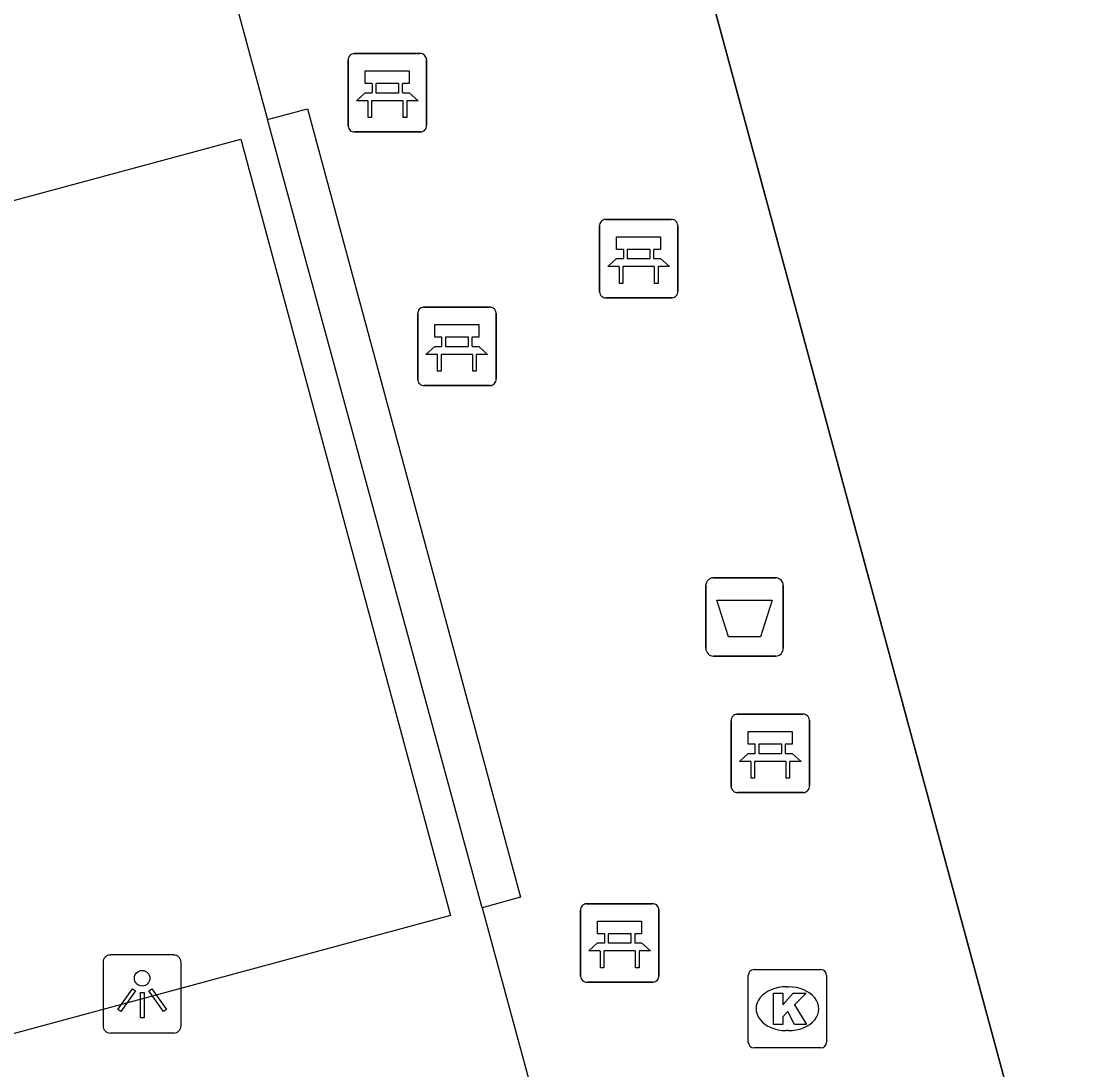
# Model space of a CAD drawing. Extents: x 159053 to 160041, y 380450 to 381422.
# Drawn here: x 159359.7 to 159373.16, y 380626.71 to 380640.1 of the extents above; entities that cross this region are included whole.
import ezdxf

# ---------------------------------------------------------------- set-up
doc = ezdxf.new("R2010")
doc.units = 0
for name, color, linetype in [('IMGEO_Afvalbak', 7, 'Continuous'), ('IMGEO_Bank', 7, 'Continuous'), ('IMGEO_Hek', 7, 'Continuous'), ('IMGEO_Kolk', 7, 'Continuous'), ('IMGEO_Lichtpunt', 7, 'Continuous'), ('IMGEO_Voetpad_gesloten', 7, 'Continuous'), ('IMGEO_Voetpad_open', 7, 'Continuous')]:
    doc.layers.add(name, color=color, linetype=linetype)

msp = doc.modelspace()

# ---------------------------------------------------------------- linework, layer by layer
at = {"layer": 'IMGEO_Afvalbak'}
for p, q in [((159368.538, 380632.992), (159369.328, 380632.992)), ((159369.328, 380632.992), (159368.538, 380632.992)), ((159368.438, 380632.092), (159368.438, 380632.892)), ((159368.438, 380632.892), (159368.438, 380632.092)), ((159369.428, 380632.892), (159369.428, 380632.092)), ((159369.428, 380632.092), (159369.428, 380632.892)), ((159369.328, 380631.992), (159368.538, 380631.992)), ((159368.538, 380631.992), (159369.328, 380631.992))]:
    msp.add_line(p, q, dxfattribs=at)
msp.add_lwpolyline([(159368.581, 380632.706), (159369.285, 380632.706), (159369.136, 380632.236), (159368.73, 380632.236), (159368.581, 380632.706)], dxfattribs=at)
for centre, start, end in [((159368.538, 380632.892), 90, 180), ((159368.538, 380632.892), 90, 180), ((159369.328, 380632.892), 0, 90), ((159369.328, 380632.892), 360, 90), ((159368.538, 380632.092), 180, 270), ((159368.538, 380632.092), 180, 270), ((159369.328, 380632.092), 270, 0), ((159369.328, 380632.092), 270, 0)]:
    msp.add_arc(centre, 0.1, start, end, dxfattribs=at)
at = {"layer": 'IMGEO_Bank'}
for p, q in [((159363.874, 380638.759), (159363.874, 380639.6)), ((159363.874, 380639.6), (159363.874, 380638.759)), ((159363.949, 380639.684), (159364.79, 380639.684)), ((159364.79, 380639.684), (159363.949, 380639.684)), ((159364.874, 380639.609), (159364.874, 380638.768)), ((159364.874, 380638.768), (159364.874, 380639.609)), ((159364.183, 380639.19), (159364.183, 380639.296)), ((159364.227, 380639.296), (159364.227, 380639.19)), ((159364.515, 380639.302), (159364.233, 380639.302)), ((159364.233, 380639.184), (159364.515, 380639.184)), ((159364.521, 380639.19), (159364.521, 380639.296)), ((159364.565, 380639.296), (159364.565, 380639.19)), ((159364.571, 380639.082), (159364.178, 380639.082)), ((159364.799, 380638.684), (159363.958, 380638.684)), ((159363.958, 380638.684), (159364.799, 380638.684)), ((159367.157, 380637.566), (159367.998, 380637.566)), ((159367.998, 380637.566), (159367.157, 380637.566)), ((159367.082, 380636.641), (159367.082, 380637.482)), ((159367.082, 380637.482), (159367.082, 380636.641)), ((159368.082, 380637.491), (159368.082, 380636.65)), ((159368.082, 380636.65), (159368.082, 380637.491)), ((159367.391, 380637.072), (159367.391, 380637.178)), ((159367.435, 380637.178), (159367.435, 380637.072)), ((159367.723, 380637.184), (159367.441, 380637.184)), ((159367.729, 380637.072), (159367.729, 380637.178)), ((159367.773, 380637.178), (159367.773, 380637.072)), ((159367.441, 380637.066), (159367.723, 380637.066)), ((159367.779, 380636.964), (159367.386, 380636.964)), ((159368.007, 380636.566), (159367.166, 380636.566)), ((159367.166, 380636.566), (159368.007, 380636.566)), ((159364.762, 380635.521), (159364.762, 380636.362)), ((159364.762, 380636.362), (159364.762, 380635.521)), ((159364.837, 380636.446), (159365.678, 380636.446)), ((159365.678, 380636.446), (159364.837, 380636.446)), ((159365.762, 380636.371), (159365.762, 380635.53)), ((159365.762, 380635.53), (159365.762, 380636.371)), ((159365.071, 380635.952), (159365.071, 380636.058)), ((159365.115, 380636.058), (159365.115, 380635.952)), ((159365.403, 380636.064), (159365.121, 380636.064)), ((159365.409, 380635.952), (159365.409, 380636.058)), ((159365.453, 380636.058), (159365.453, 380635.952)), ((159365.459, 380635.844), (159365.066, 380635.844)), ((159365.121, 380635.946), (159365.403, 380635.946)), ((159365.687, 380635.446), (159364.846, 380635.446)), ((159364.846, 380635.446), (159365.687, 380635.446)), ((159368.837, 380631.25), (159369.678, 380631.25)), ((159369.678, 380631.25), (159368.837, 380631.25)), ((159368.762, 380630.325), (159368.762, 380631.166)), ((159368.762, 380631.166), (159368.762, 380630.325)), ((159369.762, 380631.175), (159369.762, 380630.334)), ((159369.762, 380630.334), (159369.762, 380631.175)), ((159369.071, 380630.756), (159369.071, 380630.862)), ((159369.115, 380630.862), (159369.115, 380630.756)), ((159369.403, 380630.868), (159369.121, 380630.868)), ((159369.409, 380630.756), (159369.409, 380630.862)), ((159369.453, 380630.862), (159369.453, 380630.756)), ((159369.121, 380630.75), (159369.403, 380630.75)), ((159369.459, 380630.648), (159369.066, 380630.648)), ((159369.687, 380630.25), (159368.846, 380630.25)), ((159368.846, 380630.25), (159369.687, 380630.25)), ((159366.915, 380628.83), (159367.756, 380628.83)), ((159367.756, 380628.83), (159366.915, 380628.83)), ((159366.84, 380627.905), (159366.84, 380628.746)), ((159366.84, 380628.746), (159366.84, 380627.905)), ((159367.84, 380628.755), (159367.84, 380627.914)), ((159367.84, 380627.914), (159367.84, 380628.755)), ((159367.149, 380628.336), (159367.149, 380628.442)), ((159367.193, 380628.442), (159367.193, 380628.336)), ((159367.481, 380628.448), (159367.199, 380628.448)), ((159367.487, 380628.336), (159367.487, 380628.442)), ((159367.531, 380628.442), (159367.531, 380628.336)), ((159367.199, 380628.33), (159367.481, 380628.33)), ((159367.537, 380628.228), (159367.144, 380628.228)), ((159367.765, 380627.83), (159366.924, 380627.83)), ((159366.924, 380627.83), (159367.765, 380627.83))]:
    msp.add_line(p, q, dxfattribs=at)
for points in [[(159364.177, 380639.302), (159364.091, 380639.302), (159364.091, 380639.463), (159364.654, 380639.463), (159364.654, 380639.302), (159364.571, 380639.302)], [(159364.121, 380639.082), (159363.979, 380639.082), (159364.091, 380639.184), (159364.177, 380639.184)], [(159364.571, 380639.184), (159364.654, 380639.184), (159364.766, 380639.082), (159364.627, 380639.082)], [(159364.171, 380639.075), (159364.171, 380638.868), (159364.128, 380638.868), (159364.128, 380639.075)], [(159364.621, 380639.075), (159364.621, 380638.868), (159364.577, 380638.868), (159364.577, 380639.075)], [(159367.385, 380637.184), (159367.299, 380637.184), (159367.299, 380637.345), (159367.862, 380637.345), (159367.862, 380637.184), (159367.779, 380637.184)], [(159367.329, 380636.964), (159367.187, 380636.964), (159367.299, 380637.066), (159367.385, 380637.066)], [(159367.779, 380637.066), (159367.862, 380637.066), (159367.974, 380636.964), (159367.835, 380636.964)], [(159367.379, 380636.957), (159367.379, 380636.75), (159367.336, 380636.75), (159367.336, 380636.957)], [(159367.829, 380636.957), (159367.829, 380636.75), (159367.785, 380636.75), (159367.785, 380636.957)], [(159365.065, 380636.064), (159364.979, 380636.064), (159364.979, 380636.225), (159365.542, 380636.225), (159365.542, 380636.064), (159365.459, 380636.064)], [(159365.009, 380635.844), (159364.867, 380635.844), (159364.979, 380635.946), (159365.065, 380635.946)], [(159365.059, 380635.837), (159365.059, 380635.63), (159365.016, 380635.63), (159365.016, 380635.837)], [(159365.459, 380635.946), (159365.542, 380635.946), (159365.654, 380635.844), (159365.515, 380635.844)], [(159365.509, 380635.837), (159365.509, 380635.63), (159365.465, 380635.63), (159365.465, 380635.837)], [(159369.065, 380630.868), (159368.979, 380630.868), (159368.979, 380631.029), (159369.542, 380631.029), (159369.542, 380630.868), (159369.459, 380630.868)], [(159369.009, 380630.648), (159368.867, 380630.648), (159368.979, 380630.75), (159369.065, 380630.75)], [(159369.459, 380630.75), (159369.542, 380630.75), (159369.654, 380630.648), (159369.515, 380630.648)], [(159369.059, 380630.641), (159369.059, 380630.434), (159369.016, 380630.434), (159369.016, 380630.641)], [(159369.509, 380630.641), (159369.509, 380630.434), (159369.465, 380630.434), (159369.465, 380630.641)], [(159367.143, 380628.448), (159367.057, 380628.448), (159367.057, 380628.609), (159367.62, 380628.609), (159367.62, 380628.448), (159367.537, 380628.448)], [(159367.087, 380628.228), (159366.945, 380628.228), (159367.057, 380628.33), (159367.143, 380628.33)], [(159367.537, 380628.33), (159367.62, 380628.33), (159367.732, 380628.228), (159367.593, 380628.228)], [(159367.137, 380628.221), (159367.137, 380628.014), (159367.094, 380628.014), (159367.094, 380628.221)], [(159367.587, 380628.221), (159367.587, 380628.014), (159367.543, 380628.014), (159367.543, 380628.221)]]:
    msp.add_lwpolyline(points, dxfattribs=at)
for centre, radius, start, end in [((159363.952, 380639.606), 0.0779, 92.4484, 184.2845), ((159363.952, 380639.606), 0.0779, 92.4484, 184.2845), ((159364.796, 380639.606), 0.0779, 2.4484, 94.2845), ((159364.796, 380639.606), 0.0779, 2.4484, 94.2845), ((159364.176, 380639.295), 0.00671, 2.8957, 87.1043), ((159364.176, 380639.191), 0.00671, 272.8957, 357.1043), ((159364.233, 380639.295), 0.00671, 92.8957, 177.1043), ((159364.233, 380639.191), 0.00671, 182.8957, 267.1043), ((159364.515, 380639.295), 0.00671, 2.8957, 87.1043), ((159364.515, 380639.191), 0.00671, 272.8957, 357.1043), ((159364.572, 380639.295), 0.00671, 92.8957, 177.1043), ((159364.572, 380639.191), 0.00671, 182.8957, 267.1043), ((159364.121, 380639.075), 0.00671, 2.8957, 87.1043), ((159364.178, 380639.075), 0.00671, 92.8957, 177.1043), ((159364.57, 380639.075), 0.00671, 2.8957, 87.1043), ((159364.627, 380639.075), 0.00671, 92.8957, 177.1043), ((159363.952, 380638.762), 0.0779, 182.4484, 274.2845), ((159363.952, 380638.762), 0.0779, 182.4484, 274.2845), ((159364.796, 380638.762), 0.0779, 272.4484, 4.2845), ((159364.796, 380638.762), 0.0779, 272.4484, 4.2845), ((159367.16, 380637.488), 0.0779, 92.4484, 184.2845), ((159367.16, 380637.488), 0.0779, 92.4484, 184.2845), ((159368.004, 380637.488), 0.0779, 2.4484, 94.2845), ((159368.004, 380637.488), 0.0779, 2.4484, 94.2845), ((159367.384, 380637.177), 0.00671, 2.8957, 87.1043), ((159367.441, 380637.177), 0.00671, 92.8957, 177.1043), ((159367.723, 380637.177), 0.00671, 2.8957, 87.1043), ((159367.78, 380637.177), 0.00671, 92.8957, 177.1043), ((159367.384, 380637.073), 0.00671, 272.8957, 357.1043), ((159367.441, 380637.073), 0.00671, 182.8957, 267.1043), ((159367.723, 380637.073), 0.00671, 272.8957, 357.1043), ((159367.78, 380637.073), 0.00671, 182.8957, 267.1043), ((159367.329, 380636.957), 0.00671, 2.8957, 87.1043), ((159367.386, 380636.957), 0.00671, 92.8957, 177.1043), ((159367.778, 380636.957), 0.00671, 2.8957, 87.1043), ((159367.835, 380636.957), 0.00671, 92.8957, 177.1043), ((159367.16, 380636.644), 0.0779, 182.4484, 274.2845), ((159367.16, 380636.644), 0.0779, 182.4484, 274.2845), ((159368.004, 380636.644), 0.0779, 272.4484, 4.2845), ((159368.004, 380636.644), 0.0779, 272.4484, 4.2845), ((159364.84, 380636.368), 0.0779, 92.4484, 184.2845), ((159364.84, 380636.368), 0.0779, 92.4484, 184.2845), ((159365.684, 380636.368), 0.0779, 2.4484, 94.2845), ((159365.684, 380636.368), 0.0779, 2.4484, 94.2845), ((159365.064, 380636.057), 0.00671, 2.8957, 87.1043), ((159365.064, 380635.953), 0.00671, 272.8957, 357.1043), ((159365.121, 380636.057), 0.00671, 92.8957, 177.1043), ((159365.121, 380635.953), 0.00671, 182.8957, 267.1043), ((159365.403, 380636.057), 0.00671, 2.8957, 87.1043), ((159365.403, 380635.953), 0.00671, 272.8957, 357.1043), ((159365.46, 380636.057), 0.00671, 92.8957, 177.1043), ((159365.46, 380635.953), 0.00671, 182.8957, 267.1043), ((159365.009, 380635.837), 0.00671, 2.8957, 87.1043), ((159365.066, 380635.837), 0.00671, 92.8957, 177.1043), ((159365.458, 380635.837), 0.00671, 2.8957, 87.1043), ((159365.515, 380635.837), 0.00671, 92.8957, 177.1043), ((159364.84, 380635.524), 0.0779, 182.4484, 274.2845), ((159364.84, 380635.524), 0.0779, 182.4484, 274.2845), ((159365.684, 380635.524), 0.0779, 272.4484, 4.2845), ((159365.684, 380635.524), 0.0779, 272.4484, 4.2845), ((159368.84, 380631.172), 0.0779, 92.4484, 184.2845), ((159368.84, 380631.172), 0.0779, 92.4484, 184.2845), ((159369.684, 380631.172), 0.0779, 2.4484, 94.2845), ((159369.684, 380631.172), 0.0779, 2.4484, 94.2845), ((159369.064, 380630.861), 0.00671, 2.8957, 87.1043), ((159369.121, 380630.861), 0.00671, 92.8957, 177.1043), ((159369.403, 380630.861), 0.00671, 2.8957, 87.1043), ((159369.46, 380630.861), 0.00671, 92.8957, 177.1043), ((159369.064, 380630.757), 0.00671, 272.8957, 357.1043), ((159369.121, 380630.757), 0.00671, 182.8957, 267.1043), ((159369.403, 380630.757), 0.00671, 272.8957, 357.1043), ((159369.46, 380630.757), 0.00671, 182.8957, 267.1043), ((159369.009, 380630.641), 0.00671, 2.8957, 87.1043), ((159369.066, 380630.641), 0.00671, 92.8957, 177.1043), ((159369.458, 380630.641), 0.00671, 2.8957, 87.1043), ((159369.515, 380630.641), 0.00671, 92.8957, 177.1043), ((159368.84, 380630.328), 0.0779, 182.4484, 274.2845), ((159368.84, 380630.328), 0.0779, 182.4484, 274.2845), ((159369.684, 380630.328), 0.0779, 272.4484, 4.2845), ((159369.684, 380630.328), 0.0779, 272.4484, 4.2845), ((159366.918, 380628.752), 0.0779, 92.4484, 184.2845), ((159366.918, 380628.752), 0.0779, 92.4484, 184.2845), ((159367.762, 380628.752), 0.0779, 2.4484, 94.2845), ((159367.762, 380628.752), 0.0779, 2.4484, 94.2845), ((159367.142, 380628.441), 0.00671, 2.8957, 87.1043), ((159367.199, 380628.441), 0.00671, 92.8957, 177.1043), ((159367.481, 380628.441), 0.00671, 2.8957, 87.1043), ((159367.538, 380628.441), 0.00671, 92.8957, 177.1043), ((159367.142, 380628.337), 0.00671, 272.8957, 357.1043), ((159367.199, 380628.337), 0.00671, 182.8957, 267.1043), ((159367.481, 380628.337), 0.00671, 272.8957, 357.1043), ((159367.538, 380628.337), 0.00671, 182.8957, 267.1043), ((159367.087, 380628.221), 0.00671, 2.8957, 87.1043), ((159367.144, 380628.221), 0.00671, 92.8957, 177.1043), ((159367.536, 380628.221), 0.00671, 2.8957, 87.1043), ((159367.593, 380628.221), 0.00671, 92.8957, 177.1043), ((159366.918, 380627.908), 0.0779, 182.4484, 274.2845), ((159366.918, 380627.908), 0.0779, 182.4484, 274.2845), ((159367.762, 380627.908), 0.0779, 272.4484, 4.2845), ((159367.762, 380627.908), 0.0779, 272.4484, 4.2845)]:
    msp.add_arc(centre, radius, start, end, dxfattribs=at)
at = {"layer": 'IMGEO_Hek'}
msp.add_lwpolyline([(159366.876, 380646.44), (159373.163, 380623.225)], dxfattribs=at)
at = {"layer": 'IMGEO_Kolk'}
for p, q in [((159368.98, 380627.064), (159368.98, 380627.916)), ((159369.055, 380627.99), (159369.907, 380627.99)), ((159369.981, 380627.916), (159369.981, 380627.064)), ((159369.468, 380627.77), (159369.493, 380627.77)), ((159369.491, 380627.21), (159369.466, 380627.21)), ((159369.907, 380626.99), (159369.055, 380626.99))]:
    msp.add_line(p, q, dxfattribs=at)
for points in [[(159368.98, 380627.064), (159368.98, 380627.916)], [(159369.055, 380627.99), (159369.907, 380627.99)], [(159369.981, 380627.916), (159369.981, 380627.064)], [(159369.301, 380627.69), (159369.424, 380627.69), (159369.424, 380627.539), (159369.554, 380627.69), (159369.718, 380627.69), (159369.572, 380627.539), (159369.725, 380627.29), (159369.573, 380627.29), (159369.488, 380627.454), (159369.424, 380627.387), (159369.424, 380627.29), (159369.301, 380627.29), (159369.301, 380627.69)], [(159369.907, 380626.99), (159369.055, 380626.99)]]:
    msp.add_lwpolyline(points, dxfattribs=at)
for centre, start, end in [((159369.057, 380627.914), 91.552, 178.448), ((159369.057, 380627.914), 91.552, 178.448), ((159369.905, 380627.914), 1.552, 88.448), ((159369.905, 380627.914), 1.552, 88.448), ((159369.057, 380627.066), 181.552, 268.448), ((159369.057, 380627.066), 181.552, 268.448), ((159369.905, 380627.066), 271.552, 358.448), ((159369.905, 380627.066), 271.552, 358.448)]:
    msp.add_arc(centre, 0.0765, start, end, dxfattribs=at)
for centre, major_axis, ratio, start_param, end_param in [((159369.467, 380627.49), (-0.387, 0.002), 0.722429, 4.712389, 7.853982), ((159369.492, 380627.49), (-0.39, 0.002), 0.717154, 1.570796, 4.712389)]:
    msp.add_ellipse(centre, major_axis=major_axis, ratio=ratio, start_param=start_param, end_param=end_param, dxfattribs=at)
at = {"layer": 'IMGEO_Lichtpunt'}
for p, q in [((159361.647, 380628.176), (159360.839, 380628.176)), ((159361.647, 380628.176), (159360.839, 380628.176)), ((159360.745, 380628.081), (159360.745, 380627.274)), ((159360.745, 380628.081), (159360.745, 380627.274)), ((159361.741, 380627.274), (159361.741, 380628.081)), ((159361.741, 380627.274), (159361.741, 380628.081)), ((159360.839, 380627.18), (159361.647, 380627.18)), ((159360.839, 380627.18), (159361.647, 380627.18))]:
    msp.add_line(p, q, dxfattribs=at)
for points in [[(159361.119, 380627.745), (159361.158, 380627.717), (159360.97, 380627.455), (159360.932, 380627.482), (159361.119, 380627.745)], [(159361.331, 380627.717), (159361.369, 380627.744), (159361.556, 380627.482), (159361.517, 380627.454), (159361.331, 380627.717)], [(159361.221, 380627.697), (159361.268, 380627.697), (159361.268, 380627.375), (159361.221, 380627.375), (159361.221, 380627.697)]]:
    msp.add_lwpolyline(points, dxfattribs=at)
msp.add_circle((159361.244, 380627.879), 0.0994, dxfattribs=at)
for centre, start, end in [((159360.839, 380628.081), 90, 180), ((159360.839, 380628.081), 90, 180), ((159361.647, 380628.081), 0, 90), ((159361.647, 380628.081), 0, 90), ((159360.839, 380627.274), 180, 270), ((159360.839, 380627.274), 180, 270), ((159361.647, 380627.274), 270, 0), ((159361.647, 380627.274), 270, 360)]:
    msp.add_arc(centre, 0.0946, start, end, dxfattribs=at)
at = {"layer": 'IMGEO_Voetpad_gesloten'}
for points in [[(159362.338, 380640.706), (159362.837, 380638.872), (159362.845, 380638.843)], [(159365.583, 380628.78), (159362.845, 380638.843)], [(159345.626, 380623.392), (159342.951, 380633.316), (159362.504, 380638.592), (159365.181, 380628.678), (159345.626, 380623.392)], [(159365.583, 380628.78), (159366.257, 380626.301)]]:
    msp.add_lwpolyline(points, dxfattribs=at)
at = {"layer": 'IMGEO_Voetpad_open'}
for points in [[(159373.163, 380623.225), (159366.876, 380646.44)], [(159362.845, 380638.843), (159363.354, 380638.98), (159366.072, 380628.912), (159365.583, 380628.78)]]:
    msp.add_lwpolyline(points, dxfattribs=at)

doc.saveas('drawing.dxf')
